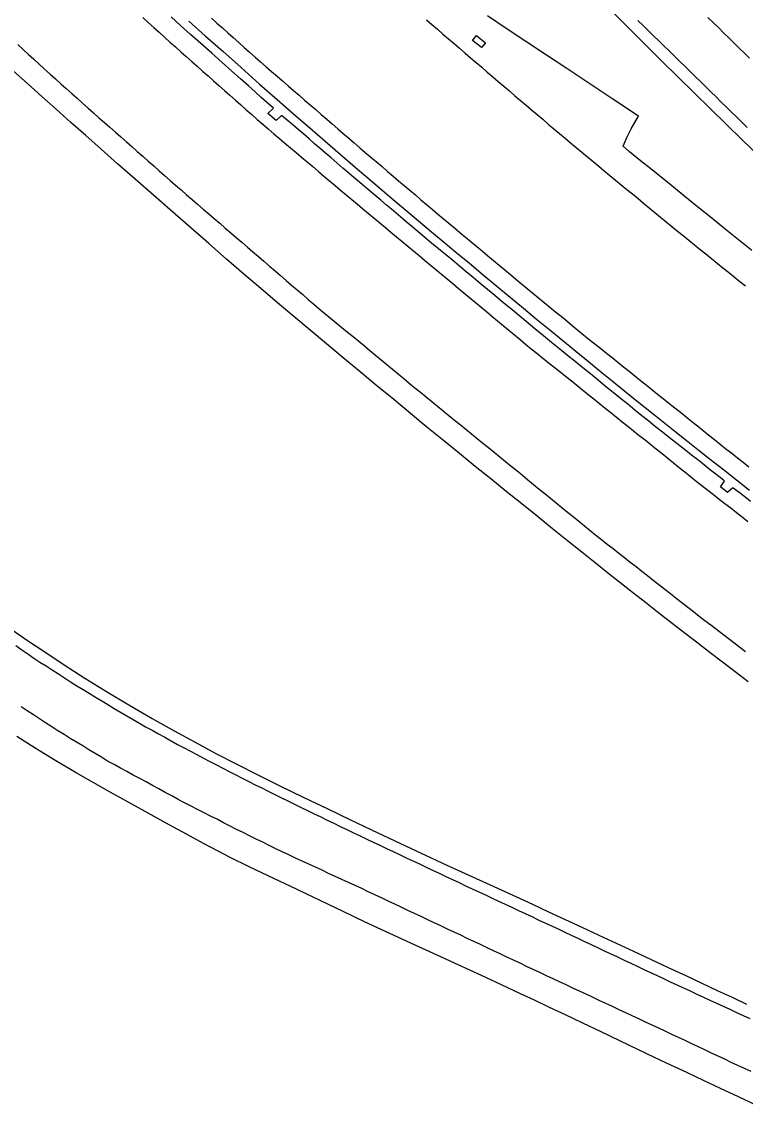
# Model space of a CAD drawing. Extents: x 1948091 to 1975253, y 787267 to 823306.
# Drawn here: x 1971695.9 to 1971944, y 794983.8 to 795355.2 of the extents above; entities that cross this region are included whole.
import ezdxf

# ---------------------------------------------------------------- set-up
doc = ezdxf.new("R2010")
doc.units = 0
doc.layers.add('RD_EX_Pavement_Markings', color=7, linetype='Continuous')
doc.layers.add('RD_EX_Road', color=7, linetype='Continuous')

msp = doc.modelspace()

# ---------------------------------------------------------------- linework, layer by layer
at = {"layer": 'RD_EX_Pavement_Markings'}
for points in [[(1971737.46, 795356.63), (1971739.31, 795354.95), (1971741.16, 795353.27), (1971743.02, 795351.6), (1971744.87, 795349.92), (1971746.72, 795348.24), (1971748.58, 795346.57), (1971750.45, 795344.91), (1971752.32, 795343.25), (1971754.18, 795341.58), (1971756.05, 795339.92), (1971757.91, 795338.26), (1971759.78, 795336.6), (1971761.65, 795334.94), (1971763.53, 795333.29), (1971765.4, 795331.63), (1971767.27, 795329.98), (1971769.15, 795328.32), (1971771.02, 795326.67), (1971772.89, 795325.01), (1971774.77, 795323.36), (1971776.64, 795321.7), (1971778.52, 795320.05), (1971780.42, 795318.43), (1971782.33, 795316.82), (1971784.24, 795315.21), (1971786.15, 795313.59), (1971788.06, 795311.98), (1971789.96, 795310.36), (1971791.87, 795308.75), (1971793.78, 795307.13), (1971795.69, 795305.52), (1971797.6, 795303.9), (1971799.51, 795302.29), (1971801.41, 795300.67), (1971803.32, 795299.06), (1971805.23, 795297.44), (1971807.14, 795295.83), (1971809.05, 795294.22), (1971810.97, 795292.62), (1971812.9, 795291.03), (1971814.82, 795289.43), (1971816.74, 795287.83), (1971818.67, 795286.24), (1971820.59, 795284.64), (1971822.51, 795283.04), (1971824.43, 795281.44), (1971826.36, 795279.85), (1971828.28, 795278.25), (1971830.2, 795276.65), (1971832.13, 795275.06), (1971834.05, 795273.46), (1971835.97, 795271.86), (1971837.89, 795270.26), (1971839.82, 795268.67), (1971841.74, 795267.07), (1971843.66, 795265.47), (1971845.59, 795263.88), (1971847.51, 795262.28), (1971849.43, 795260.68), (1971851.35, 795259.08), (1971853.28, 795257.49), (1971855.2, 795255.89), (1971857.12, 795254.29), (1971859.05, 795252.7), (1971860.97, 795251.1), (1971862.89, 795249.5), (1971864.81, 795247.9), (1971866.74, 795246.31), (1971868.66, 795244.71), (1971870.59, 795243.12), (1971872.54, 795241.56), (1971874.49, 795240), (1971876.44, 795238.43), (1971878.39, 795236.87), (1971880.35, 795235.31), (1971882.3, 795233.74), (1971884.25, 795232.18), (1971886.2, 795230.62), (1971888.15, 795229.05), (1971890.1, 795227.49), (1971892.05, 795225.93), (1971894, 795224.36), (1971895.95, 795222.8), (1971897.9, 795221.24), (1971899.85, 795219.67), (1971901.8, 795218.11), (1971903.75, 795216.54), (1971905.7, 795214.98), (1971907.65, 795213.42), (1971909.6, 795211.85), (1971911.55, 795210.29), (1971913.5, 795208.73), (1971915.45, 795207.16), (1971917.41, 795205.6), (1971919.36, 795204.04), (1971921.31, 795202.47), (1971923.26, 795200.91), (1971925.21, 795199.35), (1971927.16, 795197.78), (1971929.12, 795196.23), (1971931.09, 795194.7), (1971933.06, 795193.16), (1971935.03, 795191.62), (1971937, 795190.08), (1971938.97, 795188.55), (1971940.95, 795187.01), (1971942.92, 795185.47), (1971944.89, 795183.93)], [(1971760.97, 795356.38), (1971762.84, 795354.72), (1971764.71, 795353.06), (1971766.58, 795351.4), (1971768.44, 795349.74), (1971770.31, 795348.07), (1971772.18, 795346.41), (1971774.04, 795344.75), (1971775.91, 795343.09), (1971777.78, 795341.43), (1971779.67, 795339.79), (1971781.56, 795338.16), (1971783.45, 795336.53), (1971785.34, 795334.89), (1971787.23, 795333.26), (1971789.13, 795331.62), (1971791.02, 795329.99), (1971792.91, 795328.35), (1971794.8, 795326.72), (1971796.69, 795325.08), (1971798.58, 795323.45), (1971800.47, 795321.81), (1971802.36, 795320.18), (1971804.25, 795318.54), (1971806.15, 795316.91), (1971808.04, 795315.28), (1971809.93, 795313.64), (1971811.82, 795312.01), (1971813.71, 795310.37), (1971815.62, 795308.75), (1971817.52, 795307.13), (1971819.43, 795305.52), (1971821.33, 795303.9), (1971823.24, 795302.28), (1971825.14, 795300.66), (1971827.05, 795299.04), (1971828.95, 795297.43), (1971830.86, 795295.81), (1971832.76, 795294.19), (1971834.67, 795292.57), (1971836.57, 795290.95), (1971838.48, 795289.34), (1971840.4, 795287.74), (1971842.32, 795286.14), (1971844.24, 795284.54), (1971846.16, 795282.93), (1971848.08, 795281.33), (1971850, 795279.73), (1971851.91, 795278.13), (1971853.83, 795276.53), (1971855.75, 795274.92), (1971857.67, 795273.32), (1971859.59, 795271.72), (1971861.51, 795270.12), (1971863.43, 795268.51), (1971865.35, 795266.91), (1971867.28, 795265.33), (1971869.21, 795263.74), (1971871.14, 795262.16), (1971873.08, 795260.57), (1971875.01, 795258.99), (1971876.94, 795257.4), (1971878.88, 795255.82), (1971880.81, 795254.23), (1971882.74, 795252.65), (1971884.67, 795251.06), (1971886.61, 795249.48), (1971888.55, 795247.9), (1971890.5, 795246.34), (1971892.45, 795244.77), (1971894.4, 795243.21), (1971896.35, 795241.65), (1971898.3, 795240.08), (1971900.25, 795238.52), (1971902.2, 795236.96), (1971904.15, 795235.39), (1971906.1, 795233.83), (1971908.05, 795232.26), (1971910, 795230.7), (1971911.95, 795229.14), (1971913.91, 795227.58), (1971915.86, 795226.02), (1971917.81, 795224.46), (1971919.77, 795222.9), (1971921.72, 795221.34), (1971923.67, 795219.78), (1971925.63, 795218.22), (1971927.58, 795216.66), (1971929.53, 795215.1), (1971931.49, 795213.54), (1971933.44, 795211.98), (1971935.39, 795210.42), (1971937.36, 795208.87), (1971939.32, 795207.32), (1971941.28, 795205.78), (1971943.25, 795204.23), (1971945.21, 795202.69)], [(1971834.65, 795355.87), (1971836.54, 795354.24), (1971838.44, 795352.61), (1971840.33, 795350.98), (1971842.23, 795349.35), (1971844.12, 795347.72), (1971846.02, 795346.1), (1971847.92, 795344.47), (1971849.82, 795342.84), (1971851.71, 795341.21), (1971853.61, 795339.59), (1971855.51, 795337.96), (1971857.41, 795336.33), (1971859.3, 795334.71), (1971861.21, 795333.08), (1971863.11, 795331.47), (1971865.02, 795329.85), (1971866.92, 795328.23), (1971868.83, 795326.61), (1971870.73, 795324.99), (1971872.64, 795323.37), (1971874.54, 795321.75), (1971876.45, 795320.14), (1971878.36, 795318.53), (1971880.28, 795316.93), (1971882.19, 795315.32), (1971884.1, 795313.71), (1971886.02, 795312.1), (1971887.93, 795310.49), (1971889.85, 795308.9), (1971891.78, 795307.3), (1971893.71, 795305.71), (1971895.63, 795304.12), (1971897.56, 795302.53), (1971899.49, 795300.94), (1971901.42, 795299.34), (1971903.34, 795297.75), (1971905.27, 795296.16), (1971907.2, 795294.57), (1971909.13, 795292.98), (1971911.06, 795291.4), (1971912.99, 795289.81), (1971914.93, 795288.23), (1971916.86, 795286.64), (1971918.79, 795285.06), (1971920.73, 795283.47), (1971922.66, 795281.89), (1971924.59, 795280.3), (1971926.53, 795278.72), (1971928.48, 795277.15), (1971930.43, 795275.59), (1971932.38, 795274.02), (1971934.33, 795272.46), (1971936.28, 795270.9), (1971938.23, 795269.33), (1971940.18, 795267.77), (1971942.13, 795266.2), (1971944.08, 795264.64)], [(1971944.66, 795318.95), (1971942.86, 795320.69), (1971941.07, 795322.43), (1971939.29, 795324.18), (1971937.5, 795325.93), (1971935.72, 795327.68), (1971933.94, 795329.43), (1971932.16, 795331.19), (1971930.38, 795332.94), (1971928.6, 795334.69), (1971926.82, 795336.44), (1971925.04, 795338.19), (1971923.25, 795339.94), (1971921.46, 795341.69), (1971919.67, 795343.43), (1971917.88, 795345.17), (1971916.09, 795346.91), (1971914.3, 795348.66), (1971912.51, 795350.4), (1971910.72, 795352.14), (1971908.93, 795353.88), (1971907.14, 795355.62)], [(1971945.44, 795342.68), (1971943.66, 795344.42), (1971941.88, 795346.17), (1971940.09, 795347.92), (1971938.31, 795349.67), (1971936.53, 795351.42), (1971934.75, 795353.18), (1971932.97, 795354.93), (1971931.19, 795356.69)], [(1971694.52, 795347.37), (1971696.37, 795345.69), (1971698.22, 795344.01), (1971700.06, 795342.32), (1971701.91, 795340.64), (1971703.76, 795338.96), (1971705.61, 795337.27), (1971707.45, 795335.59), (1971709.32, 795333.92), (1971711.19, 795332.26), (1971713.05, 795330.6), (1971714.92, 795328.94), (1971716.79, 795327.28), (1971718.66, 795325.62), (1971720.52, 795323.96), (1971722.39, 795322.3), (1971724.27, 795320.65), (1971726.15, 795319), (1971728.02, 795317.34), (1971729.9, 795315.69), (1971731.78, 795314.04), (1971733.65, 795312.39), (1971735.53, 795310.74), (1971737.41, 795309.09), (1971739.28, 795307.44), (1971741.16, 795305.79), (1971743.04, 795304.14), (1971744.91, 795302.49), (1971746.79, 795300.83), (1971748.67, 795299.18), (1971750.54, 795297.53), (1971752.42, 795295.88), (1971754.32, 795294.25), (1971756.21, 795292.63), (1971758.11, 795291), (1971760, 795289.37), (1971761.9, 795287.74), (1971763.8, 795286.11), (1971765.69, 795284.48), (1971767.59, 795282.85), (1971769.48, 795281.22), (1971771.38, 795279.59), (1971773.28, 795277.96), (1971775.17, 795276.34), (1971777.07, 795274.71), (1971778.96, 795273.08), (1971780.86, 795271.45), (1971782.76, 795269.82), (1971784.65, 795268.19), (1971786.55, 795266.56), (1971788.44, 795264.93), (1971790.34, 795263.3), (1971792.23, 795261.67), (1971794.13, 795260.04), (1971796.03, 795258.42), (1971797.94, 795256.81), (1971799.87, 795255.22), (1971801.8, 795253.63), (1971803.72, 795252.04), (1971805.65, 795250.45), (1971807.58, 795248.85), (1971809.51, 795247.26), (1971811.44, 795245.67), (1971813.37, 795244.08), (1971815.29, 795242.49), (1971817.22, 795240.9), (1971819.15, 795239.31), (1971821.08, 795237.72), (1971823.01, 795236.13), (1971824.94, 795234.54), (1971826.86, 795232.95), (1971828.79, 795231.36), (1971830.72, 795229.77), (1971832.65, 795228.18), (1971834.58, 795226.59), (1971836.51, 795225), (1971838.45, 795223.42), (1971840.39, 795221.84), (1971842.33, 795220.27), (1971844.27, 795218.69), (1971846.21, 795217.11), (1971848.15, 795215.54), (1971850.09, 795213.96), (1971852.03, 795212.38), (1971853.97, 795210.81), (1971855.91, 795209.23), (1971857.85, 795207.65), (1971859.79, 795206.08), (1971861.73, 795204.5), (1971863.67, 795202.92), (1971865.6, 795201.35), (1971867.54, 795199.77), (1971869.48, 795198.19), (1971871.42, 795196.62), (1971873.36, 795195.04), (1971875.3, 795193.46), (1971877.24, 795191.88), (1971879.18, 795190.3), (1971881.12, 795188.73), (1971883.06, 795187.15), (1971885, 795185.57), (1971886.94, 795183.99), (1971888.87, 795182.42), (1971890.81, 795180.84), (1971892.75, 795179.26), (1971894.71, 795177.71), (1971896.68, 795176.17), (1971898.65, 795174.63), (1971900.62, 795173.09), (1971902.58, 795171.54), (1971904.55, 795170), (1971906.52, 795168.46), (1971908.49, 795166.92), (1971910.45, 795165.38), (1971912.42, 795163.83), (1971914.39, 795162.29), (1971916.36, 795160.75), (1971918.32, 795159.21), (1971920.29, 795157.66), (1971922.26, 795156.12), (1971924.23, 795154.58), (1971926.19, 795153.04), (1971928.18, 795151.51), (1971930.16, 795150), (1971932.15, 795148.48), (1971934.14, 795146.96), (1971936.13, 795145.45), (1971938.11, 795143.93), (1971940.1, 795142.42), (1971942.09, 795140.9), (1971944.07, 795139.38)], [(1971693.9, 795141.38), (1971695.95, 795139.96), (1971698.01, 795138.54), (1971700.07, 795137.12), (1971702.16, 795135.75), (1971704.26, 795134.4), (1971706.36, 795133.04), (1971708.46, 795131.68), (1971710.56, 795130.32), (1971712.66, 795128.97), (1971714.78, 795127.64), (1971716.92, 795126.34), (1971719.05, 795125.05), (1971721.19, 795123.75), (1971723.33, 795122.46), (1971725.47, 795121.16), (1971727.62, 795119.88), (1971729.77, 795118.61), (1971731.92, 795117.33), (1971734.07, 795116.06), (1971736.23, 795114.8), (1971738.4, 795113.57), (1971740.59, 795112.36), (1971742.78, 795111.15), (1971744.97, 795109.95), (1971747.16, 795108.74), (1971749.35, 795107.53), (1971751.56, 795106.36), (1971753.77, 795105.19), (1971755.98, 795104.02), (1971758.19, 795102.85), (1971760.41, 795101.7), (1971762.63, 795100.56), (1971764.85, 795099.41), (1971767.07, 795098.27), (1971769.3, 795097.12), (1971771.52, 795095.98), (1971773.74, 795094.83), (1971775.96, 795093.69), (1971778.2, 795092.58), (1971780.44, 795091.47), (1971782.68, 795090.36), (1971784.92, 795089.25), (1971787.16, 795088.14), (1971789.41, 795087.04), (1971791.66, 795085.95), (1971793.9, 795084.85), (1971796.15, 795083.76), (1971798.4, 795082.66), (1971800.65, 795081.57), (1971802.9, 795080.47), (1971805.14, 795079.38), (1971807.4, 795078.3), (1971809.66, 795077.23), (1971811.91, 795076.15), (1971814.17, 795075.08), (1971816.43, 795074.01), (1971818.69, 795072.94), (1971820.95, 795071.88), (1971823.21, 795070.81), (1971825.47, 795069.74), (1971827.74, 795068.68), (1971830, 795067.61), (1971832.26, 795066.54), (1971834.52, 795065.48), (1971836.78, 795064.41), (1971839.04, 795063.35), (1971841.31, 795062.28), (1971843.57, 795061.22), (1971845.83, 795060.16), (1971848.09, 795059.09), (1971850.36, 795058.03), (1971852.62, 795056.97), (1971854.88, 795055.91), (1971857.15, 795054.85), (1971859.41, 795053.79), (1971861.68, 795052.74), (1971863.94, 795051.68), (1971866.21, 795050.62), (1971868.48, 795049.57), (1971870.74, 795048.51), (1971873.01, 795047.45), (1971875.27, 795046.4), (1971877.54, 795045.34), (1971879.8, 795044.27), (1971882.06, 795043.21), (1971884.32, 795042.14), (1971886.58, 795041.07), (1971888.84, 795040), (1971891.1, 795038.94), (1971893.36, 795037.87), (1971895.63, 795036.81), (1971897.89, 795035.74), (1971900.15, 795034.68), (1971902.42, 795033.62), (1971904.68, 795032.55), (1971906.94, 795031.49), (1971909.2, 795030.43), (1971911.47, 795029.37), (1971913.73, 795028.3), (1971915.99, 795027.24), (1971918.25, 795026.18), (1971920.52, 795025.11), (1971922.78, 795024.06), (1971925.05, 795023.01), (1971927.33, 795021.97), (1971929.6, 795020.92), (1971931.87, 795019.88), (1971934.14, 795018.83), (1971936.41, 795017.79), (1971938.68, 795016.74), (1971940.95, 795015.69), (1971943.22, 795014.65), (1971945.49, 795013.6)], [(1971945.97, 794995.36), (1971943.71, 794996.42), (1971941.45, 794997.49), (1971939.19, 794998.55), (1971936.92, 794999.62), (1971934.66, 795000.68), (1971932.4, 795001.75), (1971930.14, 795002.81), (1971927.88, 795003.88), (1971925.62, 795004.94), (1971923.35, 795006.01), (1971921.09, 795007.07), (1971918.83, 795008.13), (1971916.56, 795009.19), (1971914.3, 795010.25), (1971912.03, 795011.31), (1971909.77, 795012.37), (1971907.51, 795013.43), (1971905.24, 795014.49), (1971902.98, 795015.55), (1971900.71, 795016.6), (1971898.45, 795017.66), (1971896.18, 795018.72), (1971893.92, 795019.78), (1971891.65, 795020.84), (1971889.39, 795021.9), (1971887.13, 795022.96), (1971884.86, 795024.02), (1971882.6, 795025.08), (1971880.33, 795026.14), (1971878.07, 795027.2), (1971875.8, 795028.26), (1971873.54, 795029.32), (1971871.28, 795030.38), (1971869.01, 795031.44), (1971866.75, 795032.5), (1971864.49, 795033.57), (1971862.23, 795034.63), (1971859.96, 795035.7), (1971857.7, 795036.76), (1971855.44, 795037.83), (1971853.18, 795038.9), (1971850.92, 795039.96), (1971848.66, 795041.03), (1971846.4, 795042.09), (1971844.13, 795043.16), (1971841.87, 795044.22), (1971839.61, 795045.29), (1971837.35, 795046.36), (1971835.09, 795047.42), (1971832.83, 795048.49), (1971830.57, 795049.55), (1971828.3, 795050.62), (1971826.04, 795051.69), (1971823.78, 795052.75), (1971821.52, 795053.82), (1971819.26, 795054.88), (1971817, 795055.95), (1971814.74, 795057.01), (1971812.47, 795058.08), (1971810.21, 795059.14), (1971807.94, 795060.19), (1971805.67, 795061.24), (1971803.4, 795062.28), (1971801.13, 795063.33), (1971798.86, 795064.38), (1971796.59, 795065.43), (1971794.32, 795066.48), (1971792.05, 795067.53), (1971789.78, 795068.57), (1971787.51, 795069.62), (1971785.25, 795070.67), (1971783, 795071.77), (1971780.76, 795072.88), (1971778.52, 795073.99), (1971776.28, 795075.09), (1971774.03, 795076.2), (1971771.79, 795077.31), (1971769.55, 795078.41), (1971767.33, 795079.55), (1971765.1, 795080.69), (1971762.88, 795081.84), (1971760.65, 795082.98), (1971758.43, 795084.12), (1971756.21, 795085.26), (1971753.98, 795086.4), (1971751.76, 795087.54), (1971749.53, 795088.69), (1971747.32, 795089.85), (1971745.13, 795091.05), (1971742.93, 795092.25), (1971740.74, 795093.44), (1971738.54, 795094.64), (1971736.35, 795095.84), (1971734.15, 795097.03), (1971731.96, 795098.23), (1971729.76, 795099.42), (1971727.57, 795100.62), (1971725.37, 795101.82), (1971723.22, 795103.09), (1971721.09, 795104.39), (1971718.95, 795105.69), (1971716.82, 795106.99), (1971714.68, 795108.29), (1971712.55, 795109.59), (1971710.41, 795110.89), (1971708.28, 795112.2), (1971706.19, 795113.56), (1971704.09, 795114.93), (1971702, 795116.29), (1971699.9, 795117.66), (1971697.81, 795119.02), (1971695.71, 795120.38)]]:
    msp.add_lwpolyline(points, dxfattribs=at)
at = {"layer": 'RD_EX_Road'}
for points in [[(1971946.27, 795276.8), (1971941.66, 795280.49), (1971937.13, 795284.14), (1971932.46, 795287.9), (1971927.63, 795291.79), (1971922.66, 795295.79), (1971918.07, 795299.49), (1971911.57, 795304.73), (1971908.1, 795307.54), (1971904.3, 795310.65), (1971902.06, 795312.5), (1971903.49, 795315.73), (1971904.86, 795318.52), (1971907.32, 795322.83), (1971898.52, 795328.66), (1971890.34, 795334.09), (1971882.77, 795339.12), (1971875.8, 795343.74), (1971869.11, 795348.18), (1971862.37, 795352.67), (1971855.57, 795357.2)], [(1971898.98, 795358), (1971904.34, 795352.66), (1971909.78, 795347.27), (1971915.3, 795341.82), (1971920.89, 795336.31), (1971926.49, 795330.81), (1971932.04, 795325.38), (1971937.53, 795320.01), (1971942.96, 795314.7), (1971948.23, 795309.58)], [(1971945.73, 795190.82), (1971943.78, 795192.34), (1971941.83, 795193.85), (1971939.86, 795195.38), (1971939.73, 795195.47), (1971937.89, 795193.87), (1971935.44, 795195.75), (1971936.87, 795197.77), (1971936.56, 795198.02), (1971934.96, 795199.28), (1971933.47, 795200.45), (1971932.09, 795201.53), (1971930.82, 795202.53), (1971929.42, 795203.62), (1971927.66, 795204.99), (1971925.55, 795206.65), (1971924.16, 795207.75), (1971923.08, 795208.6), (1971920.48, 795210.66), (1971917.97, 795212.64), (1971915.55, 795214.56), (1971913.22, 795216.41), (1971910.92, 795218.25), (1971908.56, 795220.14), (1971906.14, 795222.08), (1971903.68, 795224.07), (1971901.18, 795226.1), (1971898.65, 795228.15), (1971896.09, 795230.23), (1971893.51, 795232.35), (1971890.91, 795234.47), (1971888.3, 795236.6), (1971885.67, 795238.72), (1971883.04, 795240.85), (1971880.35, 795243.02), (1971877.59, 795245.27), (1971874.74, 795247.59), (1971871.81, 795249.99), (1971868.89, 795252.4), (1971866.06, 795254.74), (1971863.32, 795257.01), (1971860.67, 795259.21), (1971858.09, 795261.36), (1971855.57, 795263.46), (1971853.11, 795265.5), (1971850.71, 795267.5), (1971848.33, 795269.48), (1971845.95, 795271.45), (1971843.55, 795273.43), (1971841.14, 795275.41), (1971838.75, 795277.39), (1971836.4, 795279.33), (1971834.1, 795281.26), (1971831.84, 795283.16), (1971829.69, 795284.98), (1971827.73, 795286.64), (1971825.94, 795288.16), (1971824.33, 795289.54), (1971822.73, 795290.9), (1971820.96, 795292.38), (1971819.04, 795293.99), (1971816.95, 795295.73), (1971814.77, 795297.54), (1971812.59, 795299.38), (1971810.4, 795301.25), (1971808.19, 795303.14), (1971806.03, 795305.01), (1971803.96, 795306.81), (1971801.97, 795308.53), (1971800.07, 795310.18), (1971798.2, 795311.79), (1971796.34, 795313.4), (1971794.47, 795315.01), (1971792.59, 795316.62), (1971790.7, 795318.24), (1971788.8, 795319.86), (1971786.87, 795321.48), (1971784.93, 795323.11), (1971783.12, 795321.31), (1971780.32, 795323.72), (1971782.18, 795325.56), (1971781.31, 795326.33), (1971779.82, 795327.66), (1971778.04, 795329.26), (1971775.96, 795331.11), (1971773.6, 795333.22), (1971770.93, 795335.6), (1971767.94, 795338.26), (1971764.64, 795341.19), (1971761.03, 795344.41), (1971757.33, 795347.7), (1971753.78, 795350.86), (1971750.39, 795353.9), (1971747.14, 795356.82)], [(1971753.24, 795355.41), (1971758.85, 795350.39), (1971764.8, 795345.08), (1971771.1, 795339.45), (1971777.43, 795333.83), (1971783.46, 795328.51), (1971789.19, 795323.49), (1971794.64, 795318.78), (1971799.91, 795314.24), (1971805.12, 795309.77), (1971810.28, 795305.35), (1971815.39, 795300.99), (1971820.28, 795296.83), (1971824.79, 795292.99), (1971828.93, 795289.49), (1971836.41, 795283.2), (1971840.43, 795279.84), (1971844.75, 795276.24), (1971849.38, 795272.4), (1971854.12, 795268.47), (1971858.8, 795264.59), (1971863.41, 795260.76), (1971867.95, 795256.99), (1971872.45, 795253.27), (1971876.93, 795249.57), (1971881.39, 795245.91), (1971885.83, 795242.28), (1971890.17, 795238.75), (1971894.33, 795235.36), (1971898.32, 795232.13), (1971905.8, 795226.08), (1971912.91, 795220.38), (1971919.87, 795214.84), (1971923.67, 795211.83), (1971927.73, 795208.62), (1971932.06, 795205.2), (1971936.52, 795201.68), (1971940.98, 795198.17), (1971945.44, 795194.68)], [(1971851.78, 795350.48), (1971854.88, 795347.98), (1971853.49, 795346.31), (1971850.48, 795348.79), (1971851.78, 795350.48)], [(1971944.97, 795129), (1971940.51, 795132.4), (1971936.16, 795135.71), (1971931.92, 795138.94), (1971927.68, 795142.18), (1971923.33, 795145.53), (1971918.87, 795148.98), (1971914.29, 795152.54), (1971909.72, 795156.11), (1971905.27, 795159.6), (1971900.95, 795163), (1971896.76, 795166.31), (1971892.48, 795169.71), (1971887.91, 795173.36), (1971883.06, 795177.27), (1971877.91, 795181.43), (1971872.62, 795185.71), (1971867.33, 795189.98), (1971862.04, 795194.24), (1971856.75, 795198.48), (1971851.41, 795202.77), (1971845.98, 795207.17), (1971840.46, 795211.68), (1971834.85, 795216.29), (1971829.18, 795220.98), (1971823.46, 795225.69), (1971817.69, 795230.45), (1971811.89, 795235.23), (1971806.1, 795240.02), (1971800.39, 795244.76), (1971794.75, 795249.47), (1971789.19, 795254.14), (1971783.61, 795258.86), (1971777.91, 795263.72), (1971772.09, 795268.73), (1971766.14, 795273.87), (1971760.07, 795279.15), (1971753.87, 795284.55), (1971747.55, 795290.06), (1971741.11, 795295.7), (1971734.77, 795301.25), (1971728.78, 795306.51), (1971723.14, 795311.48), (1971717.85, 795316.17), (1971712.76, 795320.69), (1971707.74, 795325.17), (1971702.78, 795329.61), (1971697.89, 795334), (1971693, 795338.41)], [(1971692.67, 795146.84), (1971697.93, 795143.17), (1971703.79, 795139.19), (1971710.44, 795134.76), (1971717.51, 795130.24), (1971724.93, 795125.67), (1971732.67, 795121.06), (1971740.63, 795116.45), (1971748.2, 795112.17), (1971755.35, 795108.23), (1971762.45, 795104.45), (1971769.6, 795100.77), (1971776.9, 795097.08), (1971784.4, 795093.33), (1971792.44, 795089.42), (1971800.89, 795085.4), (1971808.66, 795081.7), (1971815.82, 795078.27), (1971823.85, 795074.46), (1971832.82, 795070.23), (1971841.7, 795066.12), (1971850.5, 795062.13), (1971855.23, 795059.98), (1971860.23, 795057.68), (1971865.52, 795055.24), (1971870.99, 795052.71), (1971876.55, 795050.14), (1971882.2, 795047.52), (1971887.93, 795044.87), (1971893.75, 795042.17), (1971899.66, 795039.43), (1971905.66, 795036.64), (1971911.76, 795033.8), (1971917.78, 795031), (1971923.55, 795028.3), (1971929.09, 795025.71), (1971934.38, 795023.23), (1971939.48, 795020.84), (1971944.44, 795018.51)], [(1971947.88, 794983.82), (1971941.62, 794986.74), (1971935.51, 794989.6), (1971929.61, 794992.37), (1971923.91, 794995.05), (1971918.43, 794997.63), (1971912.9, 795000.25), (1971907.09, 795003.01), (1971900.98, 795005.91), (1971894.59, 795008.96), (1971888.25, 795011.98), (1971882.33, 795014.79), (1971876.82, 795017.4), (1971871.72, 795019.81), (1971866.92, 795022.06), (1971862.29, 795024.23), (1971853.57, 795028.29), (1971845.57, 795031.98), (1971838.3, 795035.32), (1971830.8, 795038.75), (1971822.1, 795042.74), (1971813.46, 795046.76), (1971806.14, 795050.24), (1971798.27, 795054.02), (1971793.42, 795056.33), (1971787.97, 795058.92), (1971782.57, 795061.49), (1971773.92, 795065.6), (1971767.35, 795068.76), (1971763.21, 795070.9), (1971758.22, 795073.54), (1971752.41, 795076.7), (1971746.51, 795079.93), (1971741.29, 795082.8), (1971732.88, 795087.48), (1971726.23, 795091.2), (1971720.42, 795094.44), (1971714.52, 795097.8), (1971707.6, 795101.9), (1971700.54, 795106.23), (1971694.2, 795110.28)]]:
    msp.add_lwpolyline(points, dxfattribs=at)

doc.saveas('drawing.dxf')
